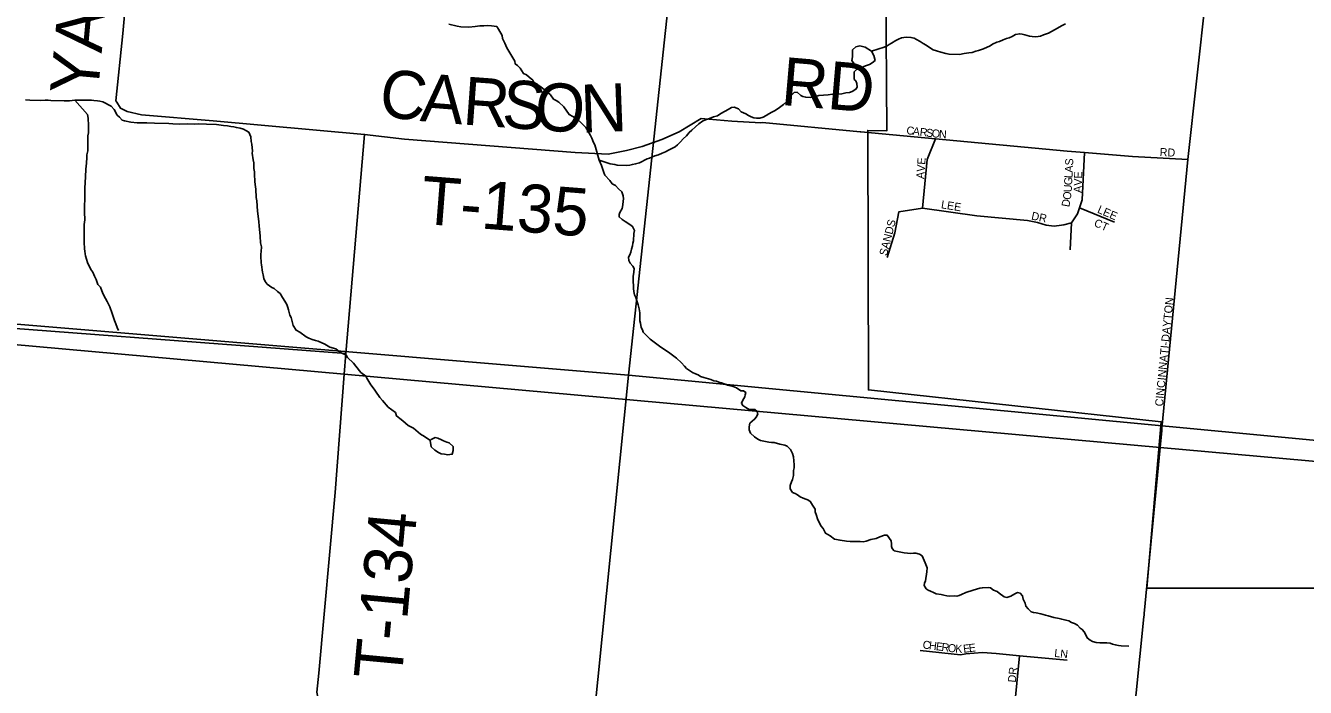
# Model space of a CAD drawing. Extents: x 1310247 to 1552180, y 377264 to 706493.
# Drawn here: x 1434362 to 1442357, y 524200 to 528333 of the extents above; entities that cross this region are included whole.
import ezdxf

# ---------------------------------------------------------------- set-up
doc = ezdxf.new("R2010")
doc.units = 0
for name, color, linetype in [('GM_X_City_Street', 7, 'Continuous'), ('GM_X_City_Street_Text', 7, 'Continuous'), ('GM_X_Corporation', 7, 'Continuous'), ('GM_X_County_Road', 7, 'Continuous'), ('GM_X_Minor_Lake', 7, 'Continuous'), ('GM_X_Minor_River', 7, 'Continuous'), ('GM_X_Section', 7, 'Continuous'), ('GM_X_Township', 7, 'Continuous'), ('GM_X_Township_Road', 7, 'Continuous'), ('GM_X_Township_Road_Text', 7, 'Continuous'), ('GM_X_Township_Subdivision', 7, 'Continuous'), ('GM_X_Township_Subdivision_Text', 7, 'Continuous')]:
    doc.layers.add(name, color=color, linetype=linetype)

msp = doc.modelspace()

# ---------------------------------------------------------------- linework, layer by layer
at = {"layer": 'GM_X_City_Street'}
for points in [[(1441461.1, 525816.4), (1441621.6, 527497.2), (1441735, 528516.2), (1441796.5, 529016.6), (1441818.7, 529114.4), (1441945.3, 529312.2), (1442155.8, 529594.2), (1442344.1, 529837.2), (1442354.8, 529850.9)], [(1439575.3, 527670.7), (1439579.1, 527670.3), (1440045.9, 527626.3), (1440868.1, 527549.3), (1440976.9, 527540.3), (1441277.3, 527515.3), (1441621.6, 527497.2)], [(1439745.3, 526885.2), (1439792.7, 527039.7), (1439816.4, 527170.2), (1439964.8, 527194.1), (1439994.3, 527496.8), (1440045.9, 527626.3)], [(1440888.6, 526933.8), (1440895.1, 527100.9), (1440933, 527158.1), (1440945.9, 527195.5), (1440962.7, 527244.2), (1440976.9, 527540.3)], [(1439964.8, 527194.1), (1440304.6, 527145.4), (1440622.1, 527115.8), (1440684.4, 527103.9), (1440737.9, 527086.1), (1440788.3, 527080.1), (1440832.7, 527086.1), (1440847.6, 527089), (1440895.1, 527100.9)], [(1440945.9, 527195.5), (1441164.6, 527104.9)]]:
    msp.add_lwpolyline(points, dxfattribs=at)
at = {"layer": 'GM_X_Corporation'}
msp.add_lwpolyline([(1452021.5, 524686.2), (1448833.9, 525005), (1448290.7, 519682.9), (1445245.5, 519963.7), (1445742, 520998), (1445891.3, 520930.1), (1446512.6, 521273.2), (1446512.5, 522455.8), (1446477.2, 522455.7), (1448007.8, 525529.2), (1446195.3, 525685.1), (1446205.7, 525893.7), (1445899.8, 525900.7), (1445889.5, 525490.4), (1444825.8, 525525.4), (1444826.1, 523838.6), (1443366.1, 523838.6), (1443366, 524818.8), (1441366.1, 524818.8), (1441456, 525859.1), (1439627.7, 526058.1), (1439623, 527678.5), (1439743, 527677), (1439735.1, 528573.2)], dxfattribs=at)
at = {"layer": 'GM_X_County_Road'}
for points in [[(1441350.8, 524660.9), (1441450, 525699.3), (1441460, 525804.7), (1441461.1, 525816.4)], [(1441201.7, 523191), (1441202.1, 523195), (1441348.8, 524641.3), (1441349.9, 524651.9), (1441350.8, 524660.9)]]:
    msp.add_lwpolyline(points, dxfattribs=at)
at = {"layer": 'GM_X_Minor_Lake'}
for points in [[(1437009.3, 525727.2), (1436993.4, 525731.7), (1436973.6, 525740.2), (1436959.7, 525746.6), (1436937.9, 525757.2), (1436920, 525761.7), (1436895.6, 525748.3), (1436890.6, 525741.4)], [(1436890.6, 525741.4), (1436896.3, 525702.2), (1436917.8, 525681.5), (1436941.5, 525666.9), (1436959.3, 525658.4), (1436979.3, 525655.8), (1436999.2, 525653.3), (1437013.3, 525654.9), (1437027.4, 525656.5), (1437034.1, 525680.4), (1437032.7, 525704.5), (1437009.3, 525727.2)]]:
    msp.add_lwpolyline(points, dxfattribs=at)
at = {"layer": 'GM_X_Minor_River'}
for points in [[(1437006.3, 528342.6), (1437058.1, 528330.6), (1437082.1, 528325.7), (1437130.3, 528323.9), (1437170.7, 528328.4), (1437198.9, 528331.4), (1437225.1, 528332.5), (1437247.3, 528333.7), (1437273.4, 528332.7), (1437305.3, 528327.5), (1437316.8, 528311), (1437339.5, 528271.9), (1437340.8, 528253.8), (1437355.8, 528223.1), (1437368.8, 528194.4), (1437399.1, 528143), (1437418.1, 528112.2), (1437421.5, 528093.9), (1437435.2, 528083.4), (1437452.7, 528068.6), (1437473.5, 528033.7), (1437491.3, 528025), (1437509, 528012.2), (1437530.4, 527993.4), (1437539.8, 527976.9), (1437575.2, 527955.5), (1437610.4, 527928), (1437641.6, 527900.8), (1437660.7, 527873.9), (1437676.5, 527865.3), (1437694.2, 527854.6), (1437725.3, 527825.2), (1437757.8, 527777.8), (1437781.4, 527764.9), (1437810.9, 527747.7), (1437830.4, 527728.9), (1437861.4, 527697.5), (1437874.7, 527676.9), (1437891.7, 527646.2), (1437899.1, 527629.8), (1437910.2, 527603.2), (1437917.7, 527588.9), (1437944.4, 527493.3), (1437959.3, 527460.6), (1437966.6, 527440.2), (1437973.7, 527415.8), (1437981.2, 527399.5), (1438012.1, 527366.2), (1438027.5, 527345.5), (1438047.2, 527334.7), (1438066.5, 527313.9), (1438087.9, 527295), (1438095.1, 527270.6), (1438096.4, 527252.4), (1438095.8, 527236.4), (1438093, 527214.3), (1438088.1, 527190.4), (1438075.2, 527166.7), (1438070.7, 527152.8), (1438070.2, 527138.8), (1438089.7, 527122), (1438107.3, 527109.2), (1438136.8, 527092.1), (1438154.4, 527079.3), (1438165.5, 527052.8), (1438162.9, 527034.8), (1438159.2, 526988.7), (1438156.7, 526974.7), (1438154.1, 526958.7), (1438147.2, 526936.8), (1438142.5, 526918.9), (1438135.9, 526901), (1438129.3, 526887.2), (1438130.6, 526867), (1438138, 526850.7), (1438155.4, 526831.9), (1438164.9, 526815.5), (1438162.1, 526793.5), (1438157, 526765.5), (1438157.8, 526731.3), (1438159.1, 526713.2), (1438160.3, 526691), (1438161.7, 526672.8), (1438167, 526652.5), (1438174.3, 526634.2), (1438188.8, 526589.4), (1438195.9, 526565), (1438199, 526538.7), (1438199.2, 526490.5), (1438202.7, 526474.2), (1438207.7, 526447.9), (1438215.3, 526433.6), (1438220.8, 526419.3), (1438240.1, 526398.4)], [(1439912.8, 528255.6), (1439928.7, 528247.2), (1439950.5, 528234.8), (1439970.3, 528222.3), (1439988.1, 528211.9), (1440007.9, 528197.5), (1440031.7, 528182.9), (1440051.6, 528176.5), (1440079.5, 528167.9), (1440111.4, 528159.2), (1440131.4, 528154.8), (1440195.5, 528153.5), (1440225.7, 528158.9), (1440253.9, 528162.4), (1440276, 528165.9), (1440298.2, 528173.5), (1440314.3, 528177.2), (1440328.5, 528182.9), (1440346.6, 528188.6), (1440387.1, 528207.9), (1440403.3, 528217.6), (1440429.6, 528229.1), (1440445.7, 528234.8), (1440470, 528244.3), (1440490.2, 528251.9), (1440506.3, 528257.7), (1440524.5, 528265.3), (1440546.8, 528276.9), (1440573, 528282.4), (1440587, 528280.1), (1440604.9, 528275.7), (1440632.8, 528267.1), (1440650.8, 528264.8), (1440672.9, 528264.3), (1440703, 528267.7), (1440721.2, 528275.4), (1440751.5, 528286.8), (1440808.2, 528317.8), (1440832.6, 528331.4), (1440858.9, 528344.9)], [(1439646.6, 528174.4), (1439725.2, 528199.2), (1439743.4, 528206.8), (1439757.6, 528214.6), (1439771.8, 528224.3), (1439798.2, 528239.8), (1439814.4, 528249.6), (1439834.6, 528257.2), (1439862.8, 528260.6), (1439892.8, 528260), (1439912.8, 528255.6)], [(1439528.4, 528181.7), (1439527.1, 528137.5), (1439524.5, 528115.5), (1439541.8, 528088.9), (1439563.3, 528068.2)], [(1439563.3, 528068.2), (1439583.5, 528071.6), (1439609.9, 528082.9), (1439634.2, 528090.3), (1439650.5, 528099.9), (1439669, 528115.4), (1439661.9, 528145.8), (1439646.6, 528174.4), (1439607.2, 528199.6), (1439573.3, 528206.6), (1439549, 528201.2), (1439528.4, 528181.7)], [(1439539.3, 527996.3), (1439538, 528026.6), (1439538.5, 528044.7), (1439563.3, 528068.2)], [(1437944.4, 527493.3), (1438014.9, 527470.8), (1438042.9, 527466.3), (1438056.9, 527462), (1438119, 527460.7), (1438137.1, 527462.4), (1438153.2, 527466), (1438173.3, 527469.7), (1438197.5, 527477.2), (1438246.1, 527500.3), (1438260.2, 527506), (1438274.4, 527511.8), (1438292.6, 527519.4), (1438316.8, 527527), (1438339, 527536.6), (1438359.2, 527544.2), (1438379.5, 527555.8), (1438403.8, 527567.4), (1438420, 527577.1), (1438434.3, 527588.8), (1438452.6, 527606.5), (1438471.1, 527626.2), (1438491.5, 527645.9), (1438507.9, 527665.7), (1438524.3, 527681.4), (1438546.7, 527701), (1438567.1, 527720.7), (1438591.5, 527736.2), (1438609.7, 527743.9), (1438633.9, 527753.4), (1438660.2, 527762.9), (1438684.4, 527770.5), (1438704.7, 527784.1), (1438733.1, 527799.6), (1438751.3, 527809.3), (1438771.6, 527820.9), (1438789.7, 527824.6), (1438815.5, 527814), (1438833.2, 527795.6), (1438861.1, 527783), (1438878.9, 527772.6), (1438894.8, 527764.2), (1438910.7, 527757.9), (1438928.7, 527755.5), (1438948.8, 527755.1), (1438968.9, 527760.7), (1438989.2, 527772.4), (1439005.4, 527782.1), (1439023.7, 527793.8), (1439039.9, 527801.4), (1439058.1, 527811.1), (1439072.3, 527820.9), (1439096.8, 527840.4), (1439117.2, 527860.1), (1439127.6, 527878), (1439146, 527899.7), (1439164.4, 527915.4), (1439182.5, 527917), (1439204.1, 527896.5), (1439218, 527890.2), (1439236, 527885.8), (1439264.1, 527885.2), (1439278.1, 527887), (1439298.2, 527890.6), (1439318.4, 527896.2), (1439346.5, 527899.6), (1439376.6, 527901), (1439402.8, 527904.5), (1439424.9, 527906.1), (1439461, 527907.4), (1439487.1, 527912.9), (1439509.3, 527916.4), (1439525.4, 527922.1), (1439549.7, 527935.7), (1439556, 527949.6), (1439554.4, 527971.7), (1439548.7, 527987.9), (1439539.3, 527996.3)], [(1434361.3, 527870), (1434389.3, 527867.4), (1434457.5, 527866), (1434483.6, 527867.5), (1434503.6, 527867.1), (1434519.6, 527864.8), (1434603.8, 527863.1), (1434635.9, 527864.4), (1434670, 527867.8), (1434692.1, 527867.3), (1434734.2, 527868.5), (1434774.3, 527867.7), (1434788.3, 527865.4), (1434812.3, 527862.9), (1434826.3, 527860.6), (1434844.3, 527858.2), (1434895.9, 527831.1), (1434915.5, 527808.6), (1434934.9, 527774.1), (1434948.7, 527761.8), (1434966.4, 527743.3), (1434980.4, 527739), (1435020.3, 527730.2), (1435060.3, 527725.4), (1435088.4, 527726.8), (1435120.5, 527726.2), (1435168.5, 527723.2), (1435256.7, 527721.4), (1435282.8, 527718.9), (1435324.8, 527718), (1435373, 527719), (1435419.1, 527718.1), (1435441.2, 527719.7), (1435493.3, 527718.6), (1435555.4, 527715.3), (1435583.4, 527710.8), (1435599.4, 527710.4)], [(1434670, 527867.8), (1434748.5, 527777.8), (1434754.1, 527755.7), (1434753.8, 527739.6), (1434755.5, 527725.5), (1434754.3, 527663.3), (1434752, 527645.3), (1434750.2, 527551), (1434745.7, 527527), (1434745.4, 527508.9), (1434742.7, 527474.8), (1434737.9, 527436.8), (1434737, 527388.6), (1434731.7, 527318.5), (1434733.4, 527302.4), (1434730.5, 527155.9), (1434732.1, 527133.8), (1434731.8, 527119.7), (1434729.3, 527091.7), (1434727.4, 526995.3), (1434729.2, 526981.3), (1434730.4, 526939.1), (1434732.1, 526925), (1434733.8, 526908.9), (1434737.5, 526894.8), (1434748.8, 526854.4), (1434770, 526809.8), (1434781.7, 526793.5), (1434793.3, 526769.2), (1434802.9, 526746.9), (1434814.3, 526716.6), (1434830, 526700.2), (1434845.3, 526659.7), (1434860.8, 526629.3), (1434872.4, 526611), (1434887.8, 526576.6), (1434903.1, 526536.1), (1434918.3, 526491.7), (1434925.9, 526471.4), (1434933.4, 526447.2), (1434943.1, 526428.9)], [(1435599.4, 527710.4), (1435623.4, 527707.9), (1435645.4, 527703.5), (1435663.4, 527701.1), (1435679.3, 527696.8), (1435703.3, 527692.3), (1435723.2, 527685.8), (1435739.1, 527677.5), (1435757, 527667.1), (1435768.4, 527638.8), (1435771.9, 527610.6), (1435775.6, 527592.4), (1435778.8, 527550.2), (1435778.5, 527536.2), (1435783.7, 527495.9), (1435787.4, 527475.8), (1435788.7, 527441.6), (1435792.3, 527419.4), (1435792, 527405.4), (1435795.1, 527359.2), (1435796.8, 527341.1), (1435800.2, 527310.9), (1435803.3, 527260.6), (1435806.9, 527238.5), (1435811.6, 527174.2), (1435818.4, 527109.8), (1435821.9, 527081.6), (1435825.1, 527041.4), (1435826.7, 527019.3), (1435829.9, 526977), (1435835.4, 526950.8), (1435834.9, 526922.7), (1435832.6, 526906.7), (1435832.3, 526892.7), (1435833.5, 526852.5), (1435835.3, 526838.4), (1435842.4, 526794.1), (1435846.1, 526776), (1435849.7, 526753.8), (1435859.3, 526735.6), (1435871.1, 526719.3), (1435900.7, 526698.6), (1435914.7, 526692.3), (1435936.3, 526671.8), (1435952.1, 526659.4), (1435967.7, 526635), (1435981.3, 526612.7), (1435994.9, 526592.3), (1436000.6, 526572.1), (1436004.3, 526558), (1436013.7, 526525.7), (1436021.4, 526509.5), (1436034.5, 526461), (1436052, 526430.6), (1436075.8, 526418), (1436115.3, 526389.1), (1436131.2, 526380.8), (1436153.1, 526372.3), (1436173, 526365.9), (1436191, 526361.5), (1436230.8, 526344.6), (1436262.5, 526325.9), (1436300.4, 526315.1), (1436326, 526294.5), (1436365.8, 526275.7), (1436373.5, 526261.4), (1436410.9, 526224.6), (1436424.6, 526206.2), (1436455.9, 526167.4), (1436487.6, 526144.7), (1436493.3, 526130.6), (1436518.6, 526089.9), (1436540.1, 526063.4), (1436547.9, 526049.2), (1436575.2, 526010.5), (1436592.9, 525992), (1436628.2, 525951.2), (1436673.7, 525916.1), (1436679.3, 525895.9), (1436701, 525879.5), (1436718.8, 525865), (1436752.3, 525836.3), (1436786.1, 525819.5), (1436829.5, 525782.5), (1436853.3, 525768), (1436886.9, 525743.2), (1436890.6, 525741.4)], [(1438240.1, 526398.4), (1438263.4, 526375.5), (1438329.9, 526324.8), (1438379.1, 526294.8), (1438412.3, 526269.4), (1438427.9, 526256.8), (1438459, 526227.5), (1438478.4, 526206.7), (1438491.9, 526192.1), (1438509.6, 526179.4), (1438529.2, 526166.6), (1438547, 526157.9), (1438562.8, 526151.2), (1438578.6, 526142.6), (1438598.4, 526135.8), (1438642.2, 526122.2), (1438662, 526115.4), (1438678, 526112.8), (1438693.9, 526106.2), (1438709.8, 526101.6), (1438731.6, 526094.7), (1438747.5, 526088.1), (1438783.3, 526078.8), (1438803.1, 526070), (1438830.6, 526052.9), (1438846.7, 526052.3), (1438862.4, 526041.6), (1438857.9, 526027.7), (1438855.4, 526013.8), (1438842.6, 525994.1), (1438833.8, 525974.3), (1438843.3, 525959.9), (1438861, 525949.2), (1438882.7, 525936.3), (1438904.8, 525935.5), (1438918.8, 525935), (1438932.4, 525922.4), (1438935.9, 525908.2), (1438927.2, 525890.4), (1438916.6, 525874.7), (1438902.1, 525863.2), (1438887.5, 525849.7), (1438882.7, 525827.7), (1438882, 525807.7), (1438891.3, 525787.2), (1438916.6, 525764.2), (1438936.2, 525751.4), (1438954, 525742.7), (1439005.9, 525732.7), (1439021.9, 525730.1), (1439037.9, 525729.5), (1439073.8, 525720.1), (1439105.7, 525712.9), (1439119.5, 525706.4), (1439140.9, 525685.5), (1439154.1, 525660.9), (1439159.4, 525640.6), (1439163.5, 525590.1), (1439162.9, 525572.1), (1439160.2, 525554.1), (1439159.1, 525523.9), (1439152.1, 525498.1), (1439147.6, 525484.2), (1439138.7, 525460.3), (1439137.9, 525440.3), (1439153.2, 525417.6), (1439169, 525411), (1439184.8, 525402.3), (1439200.4, 525389.7), (1439220.3, 525382.9), (1439252, 525369.7), (1439265.7, 525359.1), (1439279, 525338.5), (1439294.1, 525313.8), (1439295.5, 525295.7), (1439302.7, 525273.3), (1439310, 525252.9), (1439330.6, 525210), (1439343.9, 525191.4), (1439359, 525162.7), (1439388.6, 525147.5), (1439415.9, 525126.4), (1439449.9, 525119.1), (1439489.9, 525113.6), (1439513.9, 525110.7), (1439576.2, 525110.4), (1439594.3, 525109.7), (1439612.5, 525113.1), (1439643.1, 525124), (1439675.5, 525130.9), (1439697.9, 525140.1), (1439728.5, 525151), (1439744.6, 525150.4), (1439769.4, 525115.3), (1439770.8, 525097.2), (1439772.2, 525081), (1439775.7, 525066.8), (1439789.2, 525052.3), (1439851.1, 525039.9), (1439893.2, 525036.4), (1439909.3, 525037.8)], [(1439909.3, 525037.8), (1439923.5, 525039.3), (1439947.3, 525032.3), (1439963, 525021.7), (1439981.6, 524978.8), (1439994.4, 524946.2), (1439991.5, 524922.1), (1439983.5, 524866.1), (1439976.8, 524850.3), (1439976.3, 524836.2), (1439987.6, 524815.7), (1440001.4, 524807.2), (1440015.2, 524800.6), (1440033, 524791.9), (1440050.9, 524785.2), (1440082.8, 524780), (1440098.7, 524775.4), (1440116.7, 524772.7), (1440136.8, 524770), (1440164.9, 524771), (1440179, 524770.4), (1440193.2, 524773.9), (1440209.5, 524779.4), (1440236.1, 524792.5), (1440280.9, 524806.9), (1440303.2, 524814.1), (1440323.5, 524819.4), (1440339.8, 524822.8), (1440376, 524823.5), (1440390, 524821), (1440409.6, 524808.2), (1440431.4, 524799.3), (1440445.1, 524788.8), (1440474.4, 524765.6), (1440492.3, 524760.9), (1440516.8, 524770), (1440541.4, 524785.2), (1440557.8, 524792.7), (1440575.7, 524787.9), (1440589.2, 524771.4), (1440594.5, 524751.1), (1440605.7, 524726.5), (1440611, 524708.2), (1440624.5, 524691.7), (1440643.9, 524672.8), (1440657.8, 524668.3), (1440675.8, 524665.6), (1440703.7, 524658.6), (1440733.6, 524651.4), (1440749.5, 524646.8), (1440785.3, 524637.5), (1440819.3, 524630.2), (1440835.2, 524625.6), (1440861.1, 524620.6), (1440879.1, 524615.9), (1440896.8, 524605.2), (1440914.6, 524598.5), (1440934.4, 524589.7), (1440949.7, 524569.1), (1440963.6, 524562.5), (1440975.1, 524548), (1440986.4, 524527.5), (1440993.8, 524509.1), (1441013.3, 524494.3), (1441027.1, 524485.8), (1441049, 524480.9), (1441073, 524478), (1441091.1, 524477.4), (1441117.3, 524478.4), (1441137.3, 524475.7), (1441151.1, 524469.1), (1441169.1, 524466.5), (1441189.1, 524461.7), (1441207.1, 524459), (1441253.2, 524457.3)]]:
    msp.add_lwpolyline(points, dxfattribs=at)
at = {"layer": 'GM_X_Section'}
for points in [[(1433213.8, 531940), (1438704.1, 531504), (1438129.1, 526150.6), (1432709, 526601)], [(1438704.1, 531504), (1444041.9, 531037.6), (1443523.4, 525638.5), (1438129.1, 526150.6)], [(1432709, 526601), (1438129.1, 526150.6), (1437579.9, 520694.6), (1432181.2, 521206.5)], [(1438129.1, 526150.6), (1443523.4, 525638.5), (1442884.4, 520215.7), (1437579.9, 520694.6)]]:
    msp.add_lwpolyline(points, close=True, dxfattribs=at)
at = {"layer": 'GM_X_Township'}
for points in [[(1448942.3, 526090.1), (1448835.8, 525036.9), (1447743.2, 525134.9), (1441450, 525699.3), (1436352, 526156.5), (1429350.3, 526784.4), (1421801.6, 527461.4)], [(1421801.6, 527461.4), (1429350.3, 526784.4), (1436352, 526156.5), (1441450, 525699.3), (1447743.2, 525134.9), (1448835.8, 525036.9), (1448652, 523221.2), (1448276.2, 519737.6), (1447726, 514409.4)]]:
    msp.add_lwpolyline(points, dxfattribs=at)
at = {"layer": 'GM_X_Township_Road'}
for points in [[(1436361.9, 526286.1), (1436479.8, 527654.3), (1435533.7, 527738.5), (1435085.6, 527776.9), (1434996, 527797.8), (1434954.5, 527817.2), (1434931.6, 527854.8), (1434925.9, 527864.3), (1434969.1, 528284.3), (1435282.6, 531755.5)], [(1436479.8, 527654.3), (1436729.6, 527624.2), (1437796.1, 527540.1), (1438002.4, 527531.5), (1438116.3, 527554.4), (1438214.5, 527579), (1438336.8, 527622.2), (1438446, 527669.9), (1438583, 527753.9), (1438775, 527735.8), (1438955.2, 527726), (1438965.5, 527728.1), (1439575.3, 527670.7)], [(1429360.9, 526904), (1430979, 526752.8), (1433610.3, 526493.1), (1436361.9, 526286.1)], [(1436280.4, 523660.5), (1436243.6, 523839), (1436209.3, 524026.9), (1436181.8, 524170.3), (1436193.5, 524288.3), (1436295.2, 525416.6), (1436352, 526156.5), (1436361.9, 526286.1)]]:
    msp.add_lwpolyline(points, dxfattribs=at)
at = {"layer": 'GM_X_Township_Subdivision'}
for points in [[(1439950.3, 524430.3), (1440201.5, 524403.7), (1440235.8, 524409.4), (1440340.5, 524418.9), (1440426.1, 524411.3), (1440570.8, 524398), (1440869.6, 524369.4)], [(1440186.4, 523289.8), (1440230.1, 523773.6), (1440235.8, 523796.5), (1440245.3, 523806), (1440272, 523811.7), (1440321.4, 523806), (1440475.6, 523790.8), (1440496.6, 523788.9), (1440515.6, 523792.7), (1440523.2, 523802.2), (1440523.2, 523819.3), (1440521.3, 523838.4), (1440521.3, 523884), (1440570.8, 524398)]]:
    msp.add_lwpolyline(points, dxfattribs=at)

# ---------------------------------------------------------------- texts
at = {"layer": 'GM_X_City_Street_Text'}
for s, rotation, p in [('C', 353.23342, (1439862.6, 527655.8)), ('A', 353.21422, (1439901.9, 527651.1)), ('R', 353.2093, (1439945.6, 527646)), ('S', 353.25502, (1439985, 527641.2)), ('O', 354.39458, (1440021, 527637)), ('N', 356.1365, (1440066.5, 527632.6)), ('AVE', 85.91271, (1439975.3, 527374.3)), ('S', 86.9793, (1440905.6, 527458.4)), ('RD', 356.98872, (1441446, 527519.4)), ('L', 86.99329, (1440901.4, 527379.4)), ('A', 86.98261, (1440903.3, 527414.5)), ('AVE', 88.02609, (1440958.9, 527287.9)), ('U', 87.22315, (1440897, 527291.5)), ('G', 86.98261, (1440899.1, 527335.4)), ('O', 81.65876, (1440890.1, 527242.7)), ('LEE', 350.90597, (1440078.5, 527193.1)), ('DR', 348.12461, (1440641.9, 527122.7)), ('D', 79.45956, (1440881.7, 527197.4)), ('LEE', 336.49588, (1441053.2, 527166.7)), ('SANDS', 75.67755, (1439742.4, 526892.2)), ('CT', 336.35772, (1441032, 527083.5)), ('CINCINNATI-DAYTON', 84.40852, (1441466.9, 525953.4))]:
    msp.add_text(s, height=50, rotation=rotation, dxfattribs=at).set_placement(p)
at = {"layer": 'GM_X_Township_Road_Text'}
for s, rotation, p in [('YANKEE', 84.68581, (1434812.7, 527891.4)), ('RD', 355.07368, (1439075.2, 527838.8)), ('C', 352.50053, (1436560.9, 527771.4)), ('A', 355.47686, (1436822.1, 527737.5)), ('R', 355.80964, (1437087.1, 527716.5)), ('S', 355.81035, (1437332.9, 527698.5)), ('O', 355.86561, (1437535.1, 527683.7)), ('N', 2.1472, (1437834.3, 527664)), ('T-135', 355.51466, (1436824.4, 527096.6)), ('T-134', 84.67918, (1436710.4, 524241))]:
    msp.add_text(s, height=300, rotation=rotation, dxfattribs=at).set_placement(p)
at = {"layer": 'GM_X_Township_Subdivision_Text'}
for s, rotation, p in [('C', 352.69424, (1439963.9, 524443.8)), ('H', 352.68825, (1440003.2, 524438.8)), ('E', 352.68521, (1440046.8, 524433.2)), ('R', 352.68437, (1440081.8, 524428.7)), ('O', 352.67813, (1440121, 524423.7)), ('K', 357.22316, (1440169, 524417.7)), ('E', 6.67843, (1440221.9, 524415.8)), ('E', 6.82852, (1440257, 524420)), ('LN', 353.98321, (1440786.5, 524391)), ('DR', 83.98769, (1440547.3, 524228.6))]:
    msp.add_text(s, height=50, rotation=rotation, dxfattribs=at).set_placement(p)

doc.saveas('drawing.dxf')
